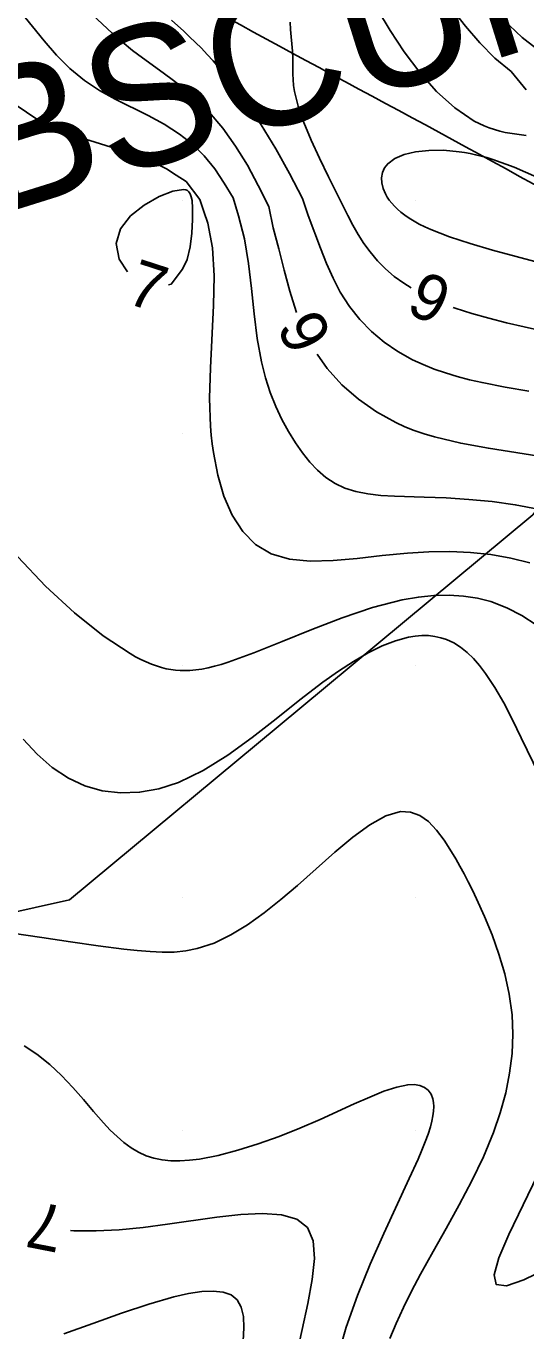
# Model space of a CAD drawing. Extents: x 2602990 to 2605851, y 618069 to 619180.
# Drawn here: x 2603773.3 to 2603794.8, y 618371.4 to 618427.5 of the extents above; entities that cross this region are included whole.
import ezdxf

# ---------------------------------------------------------------- set-up
doc = ezdxf.new("R2010")
doc.units = 0
for name, color, linetype in [('DTM Contours Major', 7, 'Continuous'), ('DTM Contours Major Text', 7, 'Continuous'), ('DTM Contours Minor', 7, 'Continuous'), ('DTM Contours Minor Text', 7, 'Continuous'), ('Exist DTM Breakline', 7, 'Continuous'), ('Exist DTM Crownline', 7, 'Continuous'), ('Exist DTM QL2 LIDAR Elevation Point', 7, 'Continuous'), ('Exist Roads EOP', 7, 'Continuous'), ('PH Exist DTM Obscure Area', 7, 'Continuous'), ('PH Exist DTM Obscure Area Text', 7, 'Continuous')]:
    doc.layers.add(name, color=color, linetype=linetype)

msp = doc.modelspace()

# ---------------------------------------------------------------- linework, layer by layer
at = {"layer": 'DTM Contours Major'}
for points in [[(2603775.706, 618428.386), (2603776.981, 618427.2), (2603777.407, 618426.823), (2603777.844, 618426.462), (2603778.275, 618426.135), (2603779.167, 618425.496), (2603779.62, 618425.164), (2603780.073, 618424.809), (2603780.521, 618424.422), (2603781.14, 618423.805), (2603781.731, 618423.11), (2603782.284, 618422.346), (2603782.789, 618421.521), (2603783.249, 618420.647), (2603783.71, 618419.741), (2603783.899, 618418.828), (2603784.143, 618417.92), (2603784.371, 618417.008), (2603784.608, 618416.108), (2603784.882, 618415.234), (2603784.901, 618415.186)], [(2603785.784, 618413.398), (2603786.221, 618412.781), (2603786.854, 618412.079), (2603787.563, 618411.453), (2603788.338, 618410.909), (2603789.171, 618410.45), (2603789.563, 618410.272), (2603789.966, 618410.112), (2603790.391, 618409.965), (2603790.828, 618409.834), (2603791.961, 618409.562), (2603793.152, 618409.343), (2603795.597, 618408.964)]]:
    msp.add_lwpolyline(points, dxfattribs=at)
at = {"layer": 'DTM Contours Minor'}
for points in [[(2603773.054, 618428.109), (2603774.056, 618426.873), (2603774.588, 618426.262), (2603775.159, 618425.686), (2603775.78, 618425.168), (2603776.425, 618424.741), (2603777.109, 618424.363), (2603778.52, 618423.658), (2603779.21, 618423.284), (2603779.865, 618422.864), (2603780.423, 618422.42), (2603780.932, 618421.918), (2603781.389, 618421.359), (2603781.789, 618420.743), (2603782.181, 618420.111), (2603782.403, 618419.344), (2603782.659, 618418.35), (2603782.837, 618417.298), (2603782.968, 618416.214), (2603783.084, 618415.127), (2603783.216, 618414.065), (2603783.394, 618413.057), (2603783.567, 618412.379), (2603783.774, 618411.742), (2603784.013, 618411.144), (2603784.277, 618410.585), (2603784.562, 618410.063), (2603784.862, 618409.577), (2603785.161, 618409.146), (2603785.475, 618408.752), (2603785.809, 618408.399), (2603786.168, 618408.091), (2603786.558, 618407.832), (2603786.983, 618407.628), (2603787.457, 618407.478), (2603787.972, 618407.377), (2603788.524, 618407.314), (2603789.114, 618407.278), (2603790.393, 618407.24), (2603791.334, 618407.204), (2603792.313, 618407.143), (2603793.311, 618407.049), (2603794.309, 618406.912), (2603795.287, 618406.722)], [(2603788.387, 618428.22), (2603788.932, 618427.318), (2603789.536, 618426.403), (2603790.199, 618425.515), (2603790.922, 618424.696), (2603791.704, 618423.985), (2603792.546, 618423.422), (2603792.757, 618423.313), (2603792.972, 618423.216), (2603793.19, 618423.129), (2603793.413, 618423.052), (2603793.64, 618422.986), (2603793.871, 618422.93), (2603794.78, 618422.806)], [(2603791.586, 618428.245), (2603792.167, 618427.503), (2603792.778, 618426.786), (2603793.431, 618426.124), (2603794.136, 618425.548), (2603794.778, 618424.764)], [(2603779.528, 618427.757), (2603780.054, 618427.289), (2603780.307, 618427.052), (2603780.56, 618426.808), (2603780.813, 618426.554), (2603781.066, 618426.289), (2603781.32, 618426.01), (2603782.017, 618425.18), (2603782.71, 618424.257), (2603783.383, 618423.265), (2603784.016, 618422.226), (2603784.594, 618421.16), (2603785.158, 618420.086), (2603785.4, 618419.364), (2603785.931, 618417.959), (2603786.194, 618417.292), (2603786.473, 618416.655), (2603786.785, 618416.054), (2603787.179, 618415.442), (2603787.627, 618414.881), (2603788.125, 618414.371), (2603788.671, 618413.913), (2603789.262, 618413.506), (2603789.894, 618413.153), (2603790.348, 618412.941), (2603790.82, 618412.751), (2603791.309, 618412.582), (2603791.816, 618412.43), (2603792.339, 618412.293), (2603792.879, 618412.168), (2603793.87, 618411.972), (2603794.891, 618411.796)], [(2603784.624, 618427.683), (2603784.641, 618427.366), (2603784.726, 618426.425), (2603784.744, 618426.122), (2603784.748, 618425.443), (2603784.756, 618425.206), (2603784.777, 618424.956), (2603784.817, 618424.69), (2603784.975, 618424.062), (2603785.222, 618423.361), (2603785.535, 618422.606), (2603785.895, 618421.819), (2603786.28, 618421.019), (2603786.887, 618419.785), (2603787.105, 618419.354), (2603787.326, 618418.938), (2603787.558, 618418.536), (2603787.803, 618418.153), (2603788.067, 618417.788), (2603788.384, 618417.413), (2603788.729, 618417.064), (2603789.105, 618416.74), (2603789.51, 618416.44), (2603789.828, 618416.239)], [(2603794.059, 618427.536), (2603794.598, 618427.02), (2603795.175, 618426.565)], [(2603772.897, 618424.081), (2603773.698, 618423.529), (2603774.605, 618423.051), (2603775.603, 618422.709), (2603777.581, 618422.101), (2603778.498, 618421.773), (2603779.316, 618421.372), (2603779.732, 618421.089), (2603780.153, 618420.818), (2603780.747, 618420.052), (2603780.914, 618419.534), (2603781.088, 618419.03), (2603781.287, 618417.964), (2603781.355, 618416.767), (2603781.335, 618415.48), (2603781.198, 618412.802), (2603781.165, 618411.493), (2603781.17, 618411.086), (2603781.183, 618410.687), (2603781.204, 618410.296), (2603781.235, 618409.911), (2603781.276, 618409.532), (2603781.326, 618409.16), (2603781.513, 618408.189), (2603781.781, 618407.284), (2603782.136, 618406.469), (2603782.587, 618405.767), (2603783.141, 618405.203), (2603783.806, 618404.799), (2603784.6, 618404.566), (2603785.496, 618404.484), (2603786.473, 618404.511), (2603787.509, 618404.606), (2603788.583, 618404.728), (2603789.676, 618404.837), (2603790.588, 618404.889), (2603791.492, 618404.899), (2603792.384, 618404.86), (2603793.259, 618404.769), (2603794.11, 618404.62), (2603794.934, 618404.41)], [(2603795.231, 618421.011), (2603794.264, 618421.435), (2603793.343, 618421.771), (2603793.092, 618421.847), (2603792.846, 618421.914), (2603792.603, 618421.972), (2603792.366, 618422.022), (2603792.132, 618422.065), (2603791.902, 618422.1), (2603791.221, 618422.162), (2603790.59, 618422.161), (2603790.02, 618422.099), (2603789.527, 618421.981), (2603789.123, 618421.809), (2603788.823, 618421.587), (2603788.68, 618421.404), (2603788.592, 618421.201), (2603788.556, 618420.984), (2603788.568, 618420.757), (2603788.627, 618420.523), (2603788.728, 618420.287), (2603788.804, 618420.153), (2603788.892, 618420.02), (2603788.995, 618419.888), (2603789.111, 618419.758), (2603789.24, 618419.63), (2603789.384, 618419.505), (2603789.558, 618419.371), (2603789.748, 618419.241), (2603789.956, 618419.114), (2603790.181, 618418.99), (2603790.422, 618418.869), (2603790.68, 618418.752), (2603791.474, 618418.443), (2603792.366, 618418.151), (2603793.33, 618417.87), (2603795.362, 618417.316)], [(2603780.418, 618420), (2603780.374, 618420.167), (2603780.327, 618420.291), (2603780.275, 618420.378), (2603780.212, 618420.433), (2603780.138, 618420.463), (2603780.048, 618420.473), (2603779.591, 618420.398), (2603778.993, 618420.169), (2603778.352, 618419.809), (2603777.765, 618419.339), (2603777.329, 618418.782), (2603777.141, 618418.159), (2603777.277, 618417.485), (2603777.635, 618416.939)], [(2603779.391, 618416.369), (2603779.513, 618416.404), (2603780, 618417.056), (2603780.196, 618417.463), (2603780.323, 618418.003), (2603780.395, 618418.603), (2603780.425, 618419.186), (2603780.428, 618419.676), (2603780.418, 618420)], [(2603791.64, 618415.402), (2603791.722, 618415.371), (2603792.433, 618415.143), (2603793.171, 618414.935), (2603793.928, 618414.744), (2603794.697, 618414.563), (2603796.22, 618414.217)], [(2603772.913, 618404.669), (2603774.113, 618403.408), (2603775.358, 618402.258), (2603776.588, 618401.275), (2603777.746, 618400.509), (2603777.984, 618400.376), (2603778.215, 618400.257), (2603778.442, 618400.15), (2603778.665, 618400.057), (2603778.884, 618399.977), (2603779.1, 618399.911), (2603779.302, 618399.86), (2603779.503, 618399.821), (2603779.704, 618399.794), (2603779.905, 618399.779), (2603780.107, 618399.775), (2603780.311, 618399.782), (2603780.568, 618399.805), (2603780.831, 618399.844), (2603781.101, 618399.898), (2603781.378, 618399.966), (2603781.664, 618400.047), (2603781.959, 618400.139), (2603783.072, 618400.54), (2603784.284, 618401.025), (2603785.561, 618401.544), (2603786.87, 618402.05), (2603788.176, 618402.492), (2603789.444, 618402.822), (2603790.14, 618402.943), (2603790.812, 618403.01), (2603791.46, 618403.024), (2603792.084, 618402.985), (2603792.684, 618402.892), (2603793.259, 618402.745), (2603793.947, 618402.484), (2603794.595, 618402.148), (2603795.205, 618401.748)], [(2603773.143, 618396.823), (2603773.753, 618396.178), (2603774.401, 618395.611), (2603775.095, 618395.146), (2603775.803, 618394.819), (2603776.553, 618394.607), (2603777.339, 618394.513), (2603778.152, 618394.54), (2603778.986, 618394.69), (2603779.831, 618394.965), (2603780.889, 618395.478), (2603781.946, 618396.139), (2603782.995, 618396.899), (2603784.031, 618397.708), (2603785.045, 618398.517), (2603786.03, 618399.275), (2603786.702, 618399.753), (2603787.353, 618400.176), (2603787.982, 618400.538), (2603788.586, 618400.836), (2603789.163, 618401.062), (2603789.71, 618401.212), (2603790.008, 618401.262), (2603790.297, 618401.285), (2603790.575, 618401.281), (2603790.844, 618401.25), (2603791.105, 618401.193), (2603791.356, 618401.109), (2603791.662, 618400.965), (2603791.955, 618400.779), (2603792.238, 618400.554), (2603792.511, 618400.292), (2603792.775, 618399.992), (2603793.032, 618399.658), (2603793.428, 618399.057), (2603793.813, 618398.385), (2603794.191, 618397.657), (2603794.568, 618396.888), (2603795.342, 618395.288)], [(2603772.671, 618388.485), (2603773.947, 618388.29), (2603775.189, 618388.107), (2603776.374, 618387.941), (2603777.478, 618387.799), (2603778.055, 618387.733), (2603778.604, 618387.685), (2603779.131, 618387.661), (2603779.641, 618387.669), (2603780.139, 618387.718), (2603780.631, 618387.815), (2603781.356, 618388.057), (2603782.079, 618388.405), (2603782.799, 618388.843), (2603783.516, 618389.354), (2603784.231, 618389.922), (2603784.943, 618390.53), (2603786.553, 618391.96), (2603787.324, 618392.606), (2603788.057, 618393.145), (2603788.741, 618393.528), (2603789.366, 618393.711), (2603789.802, 618393.692), (2603790.201, 618393.542), (2603790.571, 618393.279), (2603790.919, 618392.919), (2603791.25, 618392.481), (2603791.571, 618391.98), (2603791.751, 618391.676), (2603791.93, 618391.358), (2603792.109, 618391.027), (2603792.286, 618390.683), (2603792.463, 618390.327), (2603792.639, 618389.96), (2603792.982, 618389.203), (2603793.309, 618388.409), (2603793.605, 618387.582), (2603793.856, 618386.729), (2603794.049, 618385.854), (2603794.168, 618384.962), (2603794.204, 618384.135), (2603794.169, 618383.3), (2603794.065, 618382.457), (2603793.896, 618381.609), (2603793.663, 618380.756), (2603793.368, 618379.9), (2603792.936, 618378.86), (2603792.438, 618377.822), (2603791.898, 618376.792), (2603791.336, 618375.775), (2603790.775, 618374.778), (2603790.237, 618373.805), (2603789.852, 618373.077), (2603789.499, 618372.371), (2603789.184, 618371.692), (2603788.915, 618371.043)], [(2603773.192, 618383.631), (2603773.742, 618383.276), (2603774.292, 618382.836), (2603774.804, 618382.351), (2603775.285, 618381.839), (2603775.74, 618381.318), (2603776.178, 618380.806), (2603776.605, 618380.319), (2603776.894, 618380.011), (2603777.185, 618379.727), (2603777.481, 618379.47), (2603777.786, 618379.245), (2603778.104, 618379.054), (2603778.437, 618378.902), (2603778.771, 618378.796), (2603779.123, 618378.725), (2603779.494, 618378.688), (2603779.885, 618378.683), (2603780.297, 618378.708), (2603780.73, 618378.762), (2603781.528, 618378.917), (2603782.376, 618379.139), (2603783.256, 618379.417), (2603784.15, 618379.739), (2603785.042, 618380.092), (2603785.914, 618380.465), (2603787.383, 618381.134), (2603788.051, 618381.431), (2603788.663, 618381.68), (2603789.212, 618381.862), (2603789.687, 618381.957), (2603789.966, 618381.965), (2603790.206, 618381.927), (2603790.406, 618381.844), (2603790.566, 618381.719), (2603790.686, 618381.555), (2603790.764, 618381.354), (2603790.794, 618381.194), (2603790.804, 618381.018), (2603790.795, 618380.825), (2603790.767, 618380.617), (2603790.722, 618380.392), (2603790.659, 618380.152), (2603790.56, 618379.839), (2603790.438, 618379.504), (2603790.294, 618379.144), (2603790.131, 618378.761), (2603789.752, 618377.923), (2603788.653, 618375.556), (2603788.072, 618374.242), (2603787.519, 618372.887), (2603787.032, 618371.522), (2603786.649, 618370.182)], [(2603795.269, 618378.066), (2603794.031, 618375.512), (2603793.601, 618374.517), (2603793.395, 618373.785), (2603793.485, 618373.371), (2603793.925, 618373.312), (2603794.682, 618373.565), (2603795.701, 618374.064)], [(2603775.189, 618375.694), (2603775.326, 618375.679), (2603776.281, 618375.668), (2603777.28, 618375.722), (2603778.308, 618375.824), (2603779.349, 618375.958), (2603781.475, 618376.258), (2603782.505, 618376.373), (2603783.445, 618376.419), (2603784.26, 618376.363), (2603784.915, 618376.171), (2603785.375, 618375.81), (2603785.624, 618375.237), (2603785.676, 618374.481), (2603785.581, 618373.573), (2603785.386, 618372.544), (2603785.14, 618371.427), (2603784.891, 618370.252)], [(2603774.899, 618371.239), (2603776.14, 618371.692), (2603777.37, 618372.131), (2603778.548, 618372.523), (2603779.632, 618372.833), (2603780.259, 618372.974), (2603780.824, 618373.06), (2603781.321, 618373.084), (2603781.745, 618373.038), (2603782.09, 618372.914), (2603782.35, 618372.705), (2603782.526, 618372.394), (2603782.619, 618371.99), (2603782.644, 618371.502), (2603782.615, 618370.936)]]:
    msp.add_lwpolyline(points, dxfattribs=at)
at = {"layer": 'Exist DTM Breakline'}
for points in [[(2603855.563, 618358.479), (2603862.541, 618379.668), (2603863.479, 618393.143), (2603859.324, 618404.705), (2603850.242, 618413.937), (2603817.732, 618430.625), (2603801.671, 618450.879), (2603791.4, 618462.329), (2603774.148, 618477.183)], [(2603751.583, 618450.596), (2603768.954, 618435.891), (2603805.072, 618414.752), (2603828.46, 618387.458), (2603819.191, 618359.408), (2603788.513, 618315.278), (2603769.845, 618293.995), (2603740.578, 618255.58)]]:
    msp.add_spline(points, degree=3, dxfattribs=at)
at = {"layer": 'Exist DTM Crownline'}
msp.add_spline([(2603233.488, 618380.754), (2603285.185, 618400.095), (2603335.457, 618418.629), (2603390.812, 618439.069), (2603440.087, 618457.325), (2603493.996, 618477.231), (2603542.655, 618495.301), (2603600.808, 618516.867), (2603653.659, 618536.362), (2603706.222, 618555.742), (2603764.811, 618577.593), (2603823.52, 618599.847), (2603878.564, 618620.56), (2603937.951, 618643.078), (2603997.369, 618665.789), (2604036.209, 618680.665), (2604055.311, 618688.017)], degree=3, dxfattribs=at)
at = {"layer": 'Exist DTM QL2 LIDAR Elevation Point'}
for p, q in [((2603780, 618420), (2603780, 618420)), ((2603790, 618420), (2603790, 618420)), ((2603780, 618410), (2603780, 618410)), ((2603790, 618410), (2603790, 618410)), ((2603780, 618400), (2603780, 618400)), ((2603790, 618400), (2603790, 618400)), ((2603780, 618390), (2603780, 618390)), ((2603790, 618390), (2603790, 618390)), ((2603780, 618380), (2603780, 618380)), ((2603790, 618380), (2603790, 618380))]:
    msp.add_line(p, q, dxfattribs=at)
at = {"layer": 'Exist Roads EOP'}
for points in [[(2603230.17, 618389.98), (2603282.929, 618409.597), (2603332.773, 618427.868), (2603388.167, 618448.413), (2603437.203, 618466.721), (2603490.778, 618486.527), (2603539.039, 618504.558), (2603597.451, 618526.156), (2603651.053, 618545.972), (2603705.208, 618566.084), (2603762.02, 618587.183), (2603820.334, 618609.162), (2603876.341, 618629.99), (2603934.909, 618652.28), (2603996.409, 618675.568), (2604033.216, 618689.957), (2604052.01, 618697.199)], [(2604034.633, 618668.486), (2603984.89, 618650.123), (2603936.767, 618631.654), (2603888.195, 618613.335), (2603837.766, 618594.258), (2603782.918, 618573.705), (2603731.939, 618554.39), (2603671.126, 618532.171), (2603621.822, 618514.106), (2603561.545, 618491.877), (2603506.421, 618471.293), (2603452.163, 618451.33), (2603398.364, 618431.316), (2603341.431, 618410.355), (2603281.65, 618388.199), (2603223.033, 618366.475), (2603185.717, 618352.612)]]:
    msp.add_spline(points, degree=3, dxfattribs=at)
at = {"layer": 'PH Exist DTM Obscure Area'}
msp.add_lwpolyline([(2603837.855, 618385.694), (2603832.954, 618392.809), (2603825.93, 618400.488), (2603821.248, 618409.017), (2603818.223, 618416.624), (2603807.105, 618422.493), (2603800.155, 618413.362), (2603798.42, 618410.873), (2603795.06, 618406.485), (2603785.045, 618398.142), (2603775.146, 618389.917), (2603762.364, 618387.068), (2603748.159, 618385.26), (2603736.641, 618385.012)], dxfattribs=at)

# ---------------------------------------------------------------- texts
at = {"layer": 'DTM Contours Major Text'}
msp.add_text('6', height=2, rotation=116.288, dxfattribs=at).set_placement((2603786.475, 618414.123))
at = {"layer": 'DTM Contours Minor Text'}
for s, rotation, p in [('7', 341.9916, (2603777.5, 618415.613)), ('6', 155.2073, (2603791.726, 618416.41)), ('7', 168.9308, (2603775.032, 618376.682))]:
    msp.add_text(s, height=2, rotation=rotation, dxfattribs=at).set_placement(p)
at = {"layer": 'PH Exist DTM Obscure Area Text'}
msp.add_text('OBSCURED', height=6, rotation=17.4224, dxfattribs=at).set_placement((2603765.871, 618417.416))

doc.saveas('drawing.dxf')
